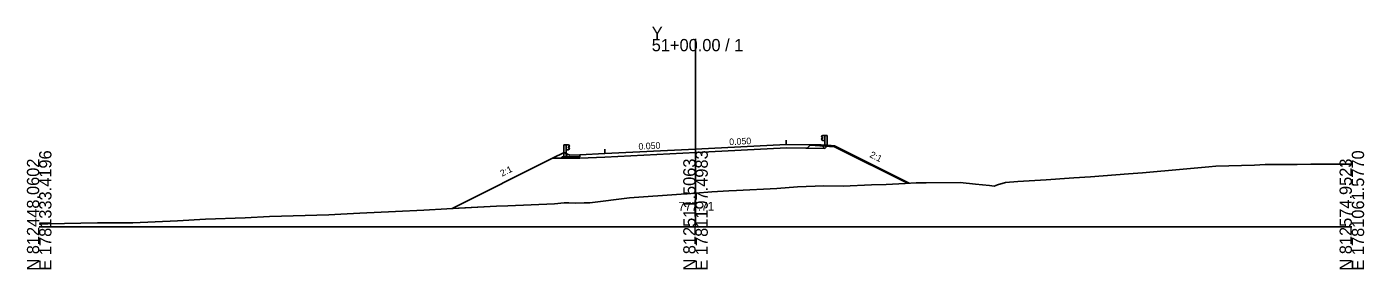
# Model space of a CAD drawing. Extents: x -12583 to 5303, y -44 to 25667.
# Drawn here: x 3997.2 to 4302.8, y 1490.3 to 1545.7 of the extents above; entities that cross this region are included whole.
import ezdxf

# ---------------------------------------------------------------- set-up
doc = ezdxf.new("R2010")
doc.units = 0
for name, color, linetype in [('Exist Cross Section Cell', 7, 'Continuous'), ('Exist XS Center Line Elevation Label', 7, 'Continuous'), ('Exist XS Ground Line', 7, 'Continuous'), ('Prop XS Dump Level', 7, 'Continuous'), ('Prop XS Earthwork Shape', 7, 'Continuous'), ('Prop XS EOT Tick Mark', 7, 'Continuous'), ('Prop XS Finish Grade', 7, 'Continuous'), ('Prop XS Finish Grade CurbGutter', 7, 'Continuous'), ('Prop XS Finish Grade Earthwork', 7, 'Continuous'), ('Prop XS Finish Grade Paved Shoulder', 7, 'Continuous'), ('Prop XS Finish Grade Pavement', 7, 'Continuous'), ('Prop XS Guardrail', 7, 'Continuous'), ('Prop XS Pvmt Edge Slope', 7, 'Continuous'), ('Prop XS SE Text', 7, 'Continuous'), ('Prop XS Side Slope Text', 7, 'Continuous'), ('Prop XS Subgrade CurbGutter', 7, 'Continuous'), ('Prop XS Subgrade Earthwork', 7, 'Continuous')]:
    doc.layers.add(name, color=color, linetype=linetype)

msp = doc.modelspace()

# ---------------------------------------------------------------- linework, layer by layer
at = {"layer": 'Exist Cross Section Cell'}
for p, q in [((4150, 1500), (4150, 1542.94)), ((4000, 1500), (4150, 1500)), ((4150, 1500), (4300, 1500))]:
    msp.add_line(p, q, dxfattribs=at)
at = {"layer": 'Exist XS Ground Line'}
for p, q in [((4252.18, 1512.35), (4261.45, 1513.18)), ((4261.45, 1513.18), (4267.34, 1513.68)), ((4267.34, 1513.68), (4268.92, 1513.86)), ((4268.92, 1513.86), (4277.79, 1514.09)), ((4277.79, 1514.09), (4280.18, 1514.22)), ((4280.18, 1514.22), (4287.48, 1514.27)), ((4287.48, 1514.27), (4290.66, 1514.31)), ((4290.66, 1514.31), (4293.63, 1514.31)), ((4293.63, 1514.31), (4300, 1514.3)), ((4200.46, 1510.06), (4202.75, 1510.09)), ((4202.75, 1510.09), (4210.45, 1510.15)), ((4210.45, 1510.15), (4213.96, 1509.79)), ((4219, 1509.58), (4220.86, 1510.15)), ((4220.86, 1510.15), (4223.67, 1510.35)), ((4223.67, 1510.35), (4230.17, 1510.78)), ((4230.17, 1510.78), (4235.37, 1511.14)), ((4235.37, 1511.14), (4236.48, 1511.2)), ((4236.48, 1511.2), (4240.31, 1511.46)), ((4240.31, 1511.46), (4248.96, 1512.09)), ((4248.96, 1512.09), (4252.18, 1512.35)), ((4134.93, 1506.66), (4146.7, 1507.45)), ((4146.7, 1507.45), (4148.08, 1507.58)), ((4148.08, 1507.58), (4150, 1507.71)), ((4150, 1507.71), (4153.72, 1507.98)), ((4153.72, 1507.98), (4157.63, 1508.23)), ((4157.63, 1508.23), (4159.36, 1508.34)), ((4159.36, 1508.34), (4168.6, 1508.79)), ((4168.6, 1508.79), (4173.31, 1509.12)), ((4173.31, 1509.12), (4179.33, 1509.34)), ((4179.33, 1509.34), (4183.76, 1509.27)), ((4183.76, 1509.27), (4190.26, 1509.59)), ((4190.26, 1509.59), (4193.56, 1509.67)), ((4193.56, 1509.67), (4197.89, 1509.92)), ((4197.89, 1509.92), (4200.46, 1510.06)), ((4213.96, 1509.79), (4217.18, 1509.43)), ((4217.18, 1509.43), (4218.25, 1509.33)), ((4218.25, 1509.33), (4219, 1509.58)), ((4087.89, 1503.8), (4093.14, 1504.14)), ((4093.14, 1504.14), (4104.49, 1504.69)), ((4104.49, 1504.69), (4107.14, 1504.79)), ((4107.14, 1504.79), (4117.8, 1505.24)), ((4117.8, 1505.24), (4120.02, 1505.48)), ((4120.02, 1505.48), (4121.04, 1505.46)), ((4121.04, 1505.46), (4122.56, 1505.4)), ((4122.56, 1505.4), (4124.58, 1505.47)), ((4124.58, 1505.47), (4125.86, 1505.52)), ((4125.86, 1505.52), (4134.93, 1506.66)), ((4001.94, 1500.7), (4013.35, 1500.91)), ((4013.35, 1500.91), (4021.37, 1500.89)), ((4021.37, 1500.89), (4031.64, 1501.39)), ((4031.64, 1501.39), (4038.02, 1501.74)), ((4038.02, 1501.74), (4047.04, 1502.09)), ((4047.04, 1502.09), (4052.61, 1502.35)), ((4052.61, 1502.35), (4066.18, 1502.77)), ((4066.18, 1502.77), (4068.94, 1502.87)), ((4068.94, 1502.87), (4073.28, 1503.11)), ((4073.28, 1503.11), (4081.43, 1503.47)), ((4081.43, 1503.47), (4087.89, 1503.8)), ((4000, 1500.62), (4001.94, 1500.7))]:
    msp.add_line(p, q, dxfattribs=at)
at = {"layer": 'Prop XS Dump Level'}
for p, q in [((4129.25, 1516.75), (4150, 1517.78)), ((4150, 1517.78), (4170.75, 1518.82))]:
    msp.add_line(p, q, dxfattribs=at)
at = {"layer": 'Prop XS Earthwork Shape'}
msp.add_lwpolyline([(4117.32, 1515.67), (4094.39, 1504.2), (4104.49, 1504.69), (4107.14, 1504.79), (4117.8, 1505.24), (4120.02, 1505.48), (4121.04, 1505.46), (4122.56, 1505.4), (4124.58, 1505.47), (4125.86, 1505.52), (4134.93, 1506.66), (4146.7, 1507.45), (4148.08, 1507.58), (4150, 1507.71), (4153.72, 1507.98), (4157.63, 1508.23), (4159.36, 1508.34), (4168.6, 1508.79), (4173.31, 1509.12), (4179.33, 1509.34), (4183.76, 1509.27), (4190.26, 1509.59), (4193.56, 1509.67), (4197.89, 1509.92), (4198.43, 1509.95), (4181.75, 1518.29), (4176.24, 1518.68), (4175.55, 1517.98), (4170.77, 1518.03), (4150.04, 1516.99), (4129.29, 1515.95), (4123.58, 1515.67), (4119.19, 1515.67)], close=True, dxfattribs=at)
at = {"layer": 'Prop XS EOT Tick Mark'}
for p, q in [((4170.75, 1518.82), (4170.75, 1519.82)), ((4129.25, 1516.75), (4129.25, 1517.75))]:
    msp.add_line(p, q, dxfattribs=at)
at = {"layer": 'Prop XS Finish Grade'}
for p, q in [((4117.32, 1515.67), (4119.98, 1517)), ((4120.56, 1516.71), (4119.98, 1517)), ((4178.75, 1518.74), (4180.24, 1518.64))]:
    msp.add_line(p, q, dxfattribs=at)
at = {"layer": 'Prop XS Finish Grade CurbGutter'}
for p, q in [((4121.25, 1516.37), (4120.56, 1516.71)), ((4123.58, 1516.46), (4121.25, 1516.37))]:
    msp.add_line(p, q, dxfattribs=at)
at = {"layer": 'Prop XS Finish Grade Earthwork'}
for p, q in [((4180.24, 1518.64), (4181.75, 1518.53)), ((4181.75, 1518.53), (4198.86, 1509.98)), ((4117.32, 1515.67), (4094.39, 1504.2))]:
    msp.add_line(p, q, dxfattribs=at)
at = {"layer": 'Prop XS Finish Grade Paved Shoulder'}
for p, q in [((4129.25, 1516.75), (4123.58, 1516.46)), ((4170.75, 1518.82), (4178.75, 1518.74))]:
    msp.add_line(p, q, dxfattribs=at)
at = {"layer": 'Prop XS Finish Grade Pavement'}
for p, q in [((4129.25, 1516.75), (4150, 1517.78)), ((4150, 1517.78), (4170.75, 1518.82))]:
    msp.add_line(p, q, dxfattribs=at)
at = {"layer": 'Prop XS Guardrail'}
for p, q in [((4178.78, 1520.71), (4178.75, 1520.65)), ((4178.75, 1520.65), (4178.78, 1520.59)), ((4178.78, 1520.09), (4178.75, 1520.03)), ((4178.75, 1520.03), (4178.78, 1519.97)), ((4179.07, 1520.91), (4178.78, 1520.71)), ((4178.78, 1520.59), (4179.07, 1520.39)), ((4179.07, 1520.29), (4178.78, 1520.09)), ((4178.78, 1519.97), (4179.07, 1519.77)), ((4179.57, 1520.91), (4179.07, 1520.91)), ((4179.07, 1520.39), (4179.07, 1520.29)), ((4179.07, 1519.77), (4179.57, 1519.77)), ((4180.07, 1520.91), (4179.57, 1520.91)), ((4179.57, 1520.91), (4179.57, 1518.41)), ((4180.07, 1518.41), (4180.07, 1520.91)), ((4119.93, 1518.76), (4120.43, 1518.76)), ((4119.93, 1516.26), (4119.93, 1518.76)), ((4120.43, 1518.76), (4120.93, 1518.76)), ((4120.43, 1518.76), (4120.43, 1516.26)), ((4120.93, 1517.63), (4120.43, 1517.63)), ((4120.93, 1518.76), (4121.22, 1518.56)), ((4121.22, 1518.44), (4120.93, 1518.24)), ((4120.93, 1518.24), (4120.93, 1518.15)), ((4120.93, 1518.15), (4121.22, 1517.95)), ((4121.22, 1517.83), (4120.93, 1517.63)), ((4121.22, 1518.56), (4121.25, 1518.5)), ((4121.25, 1518.5), (4121.22, 1518.44)), ((4121.22, 1517.95), (4121.25, 1517.89)), ((4121.25, 1517.89), (4121.22, 1517.83))]:
    msp.add_line(p, q, dxfattribs=at)
at = {"layer": 'Prop XS Pvmt Edge Slope'}
for p, q in [((4178.75, 1518.74), (4179.55, 1517.94)), ((4119.56, 1516.04), (4119.19, 1515.67)), ((4120.56, 1516.04), (4119.56, 1516.04))]:
    msp.add_line(p, q, dxfattribs=at)
at = {"layer": 'Prop XS Subgrade CurbGutter'}
for p, q in [((4120.56, 1516.04), (4120.56, 1516.71)), ((4123.58, 1516.46), (4123.58, 1516.04)), ((4123.58, 1516.04), (4120.56, 1516.04))]:
    msp.add_line(p, q, dxfattribs=at)
at = {"layer": 'Prop XS Subgrade Earthwork'}
for p, q in [((4129.29, 1515.95), (4150.04, 1516.99)), ((4150.04, 1516.99), (4170.77, 1518.03)), ((4170.77, 1518.03), (4179.55, 1517.94)), ((4179.55, 1517.94), (4180.24, 1518.64)), ((4119.19, 1515.67), (4117.32, 1515.67)), ((4123.58, 1515.67), (4119.19, 1515.67)), ((4129.29, 1515.95), (4123.58, 1515.67))]:
    msp.add_line(p, q, dxfattribs=at)

# ---------------------------------------------------------------- texts
at = {"layer": 'Exist Cross Section Cell'}
for s, p in [('Y', (4140, 1542.94)), ('51+00.00 / 1', (4140, 1540.14))]:
    msp.add_text(s, height=2.8, dxfattribs=at).set_placement(p)
for s, p in [('E 1781333.4196', (4002.8, 1490)), ('E 1781197.4983', (4152.8, 1490)), ('E 1781061.5770', (4302.8, 1490)), ('N 812448.0602', (4000, 1490)), ('N 812511.5063', (4150, 1490)), ('N 812574.9523', (4300, 1490))]:
    msp.add_text(s, height=2.8, rotation=90, dxfattribs=at).set_placement(p)
at = {"layer": 'Exist XS Center Line Elevation Label'}
msp.add_text('777.71', height=2, dxfattribs=at).set_placement((4146.08, 1503.71))
at = {"layer": 'Prop XS Dump Level'}
msp.add_text('Case2', height=0.04, dxfattribs=at).set_placement((4178.75, 1518.46))
at = {"layer": 'Prop XS SE Text'}
for p in [(4137, 1517.63), (4157.75, 1518.67)]:
    msp.add_text('0.050', height=1.5, rotation=2.8624, dxfattribs=at).set_placement(p)
at = {"layer": 'Prop XS Side Slope Text'}
for rotation, p in [(333.4349, (4189.67, 1516.01)), (26.5651, (4105.81, 1511.44))]:
    msp.add_text('2:1', height=1.5, rotation=rotation, dxfattribs=at).set_placement(p)

doc.saveas('drawing.dxf')
